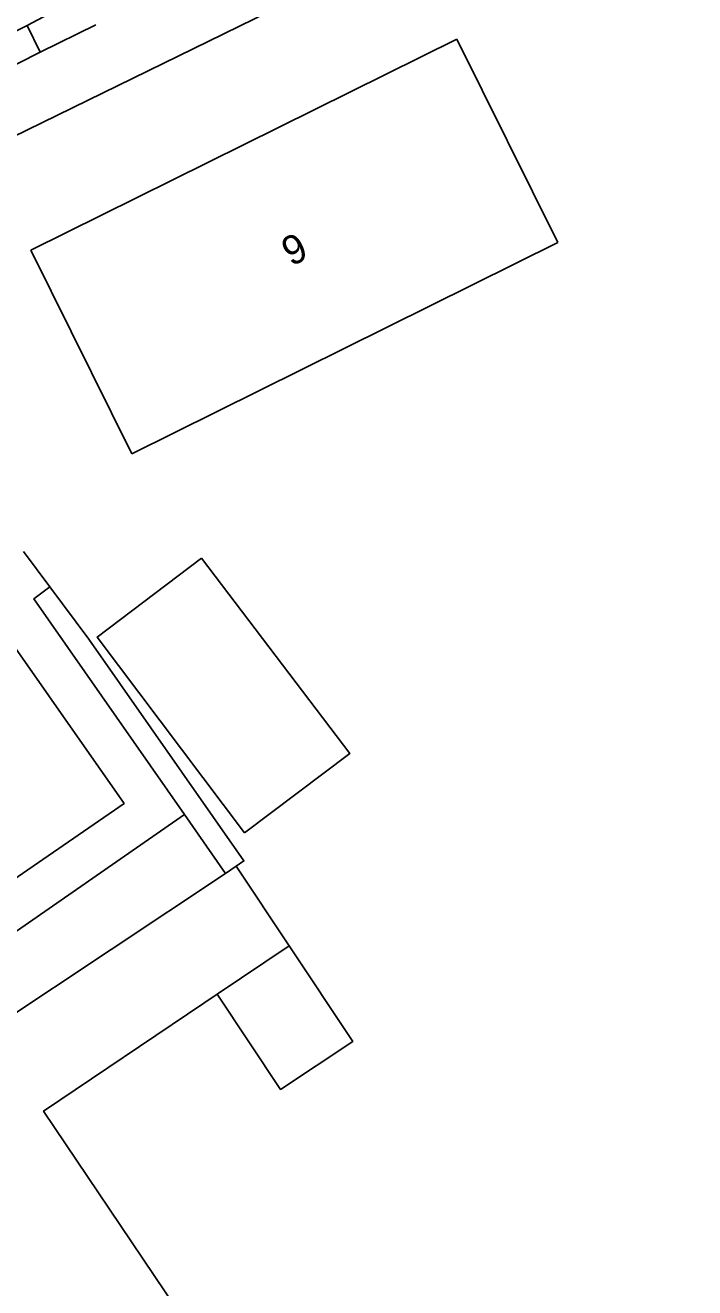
# Model space of a CAD drawing. Extents: x 136000 to 141014, y 402000 to 403500.
# Drawn here: x 137208.17 to 137231.24, y 402258.22 to 402301.74 of the extents above; entities that cross this region are included whole.
import ezdxf

# ---------------------------------------------------------------- set-up
doc = ezdxf.new("R2010")
doc.units = 0
for name, color, linetype in [('gg-afsc-hekwerk', 7, 'Continuous'), ('gg-anno-huisnummerreeks BGT', 7, 'Continuous'), ('gg-bbg-bijgebouw', 7, 'Continuous'), ('gg-bbg-gedigitaliseerde bebouwing', 7, 'Continuous'), ('gg-bbg-gedigitaliseerde bijgebouw', 7, 'Continuous'), ('gg-bbg-hoofdgebouw', 7, 'Continuous'), ('gg-bbg-luifel en loopbrug', 7, 'Continuous'), ('gg-knt-verharding', 7, 'Continuous'), ('gg-kwrk-duiker nz buis', 7, 'Continuous'), ('gt-grn-groengrens', 7, 'Continuous'), ('gt-grn-weggrens', 7, 'Continuous')]:
    doc.layers.add(name, color=color, linetype=linetype)

msp = doc.modelspace()

# ---------------------------------------------------------------- linework, layer by layer
at = {"layer": 'gg-afsc-hekwerk'}
for p, q in [((137208.107, 402283.599), (137209.014, 402282.383)), ((137209.014, 402282.383), (137210.36, 402280.579))]:
    msp.add_line(p, q, dxfattribs=at)
at = {"layer": 'gg-bbg-bijgebouw'}
msp.add_lwpolyline([(137215.725, 402273.902), (137210.65, 402280.646), (137214.238, 402283.368)], dxfattribs=at)
at = {"layer": 'gg-bbg-gedigitaliseerde bebouwing'}
for p, q in [((137211.842, 402286.966), (137226.526, 402294.245)), ((137215.44, 402272.747), (137217.264, 402270.008)), ((137214.786, 402268.339), (137217.264, 402270.008)), ((137214.326, 402268.029), (137214.786, 402268.339))]:
    msp.add_line(p, q, dxfattribs=at)
at = {"layer": 'gg-bbg-gedigitaliseerde bijgebouw'}
msp.add_lwpolyline([(137214.238, 402283.368), (137219.35, 402276.63), (137215.725, 402273.902)], dxfattribs=at)
at = {"layer": 'gg-bbg-hoofdgebouw'}
for p, q in [((137223.04, 402301.26), (137208.36, 402293.99)), ((137223.04, 402301.26), (137226.526, 402294.245)), ((137208.36, 402293.99), (137211.842, 402286.966)), ((137215.073, 402272.503), (137215.44, 402272.747)), ((137204.385, 402265.396), (137215.073, 402272.503))]:
    msp.add_line(p, q, dxfattribs=at)
msp.add_lwpolyline([(137214.326, 402268.029), (137208.802, 402264.309), (137215.266, 402254.704), (137207.687, 402249.59), (137204.944, 402253.69), (137205.454, 402254.04), (137204.381, 402255.691), (137203.834, 402255.347), (137201.085, 402259.445), (137201.905, 402259.994)], dxfattribs=at)
at = {"layer": 'gg-bbg-luifel en loopbrug'}
msp.add_lwpolyline([(137217.264, 402270.008), (137219.458, 402266.712), (137216.969, 402265.058), (137214.786, 402268.339)], dxfattribs=at)
at = {"layer": 'gg-knt-verharding'}
for p, q in [((137208.228, 402301.728), (137204.2, 402299.699)), ((137208.677, 402300.809), (137208.228, 402301.728)), ((137205.58, 402268.925), (137213.657, 402274.529))]:
    msp.add_line(p, q, dxfattribs=at)
for points in [[(137207.541, 402283.187), (137206.367, 402282.334), (137211.575, 402274.917), (137204.593, 402270.108)], [(137213.657, 402274.529), (137208.459, 402281.963), (137209.014, 402282.383)]]:
    msp.add_lwpolyline(points, dxfattribs=at)
at = {"layer": 'gg-kwrk-duiker nz buis'}
msp.add_line((137253.15, 402320.129), (137194.942, 402291.616), dxfattribs=at)
at = {"layer": 'gt-grn-groengrens'}
for p, q in [((137210.604, 402301.75), (137208.677, 402300.809)), ((137208.677, 402300.809), (137204, 402298.453)), ((137213.657, 402274.529), (137215.073, 402272.503))]:
    msp.add_line(p, q, dxfattribs=at)
msp.add_lwpolyline([(137210.36, 402280.579), (137215.706, 402272.933), (137215.44, 402272.747)], dxfattribs=at)
at = {"layer": 'gt-grn-weggrens'}
msp.add_line((137210.121, 402302.739), (137208.228, 402301.728), dxfattribs=at)

# ---------------------------------------------------------------- texts
at = {"layer": 'gg-anno-huisnummerreeks BGT'}
msp.add_text('9', height=1, rotation=26.4, dxfattribs=at).set_placement((137217.329, 402293.409))

doc.saveas('drawing.dxf')
